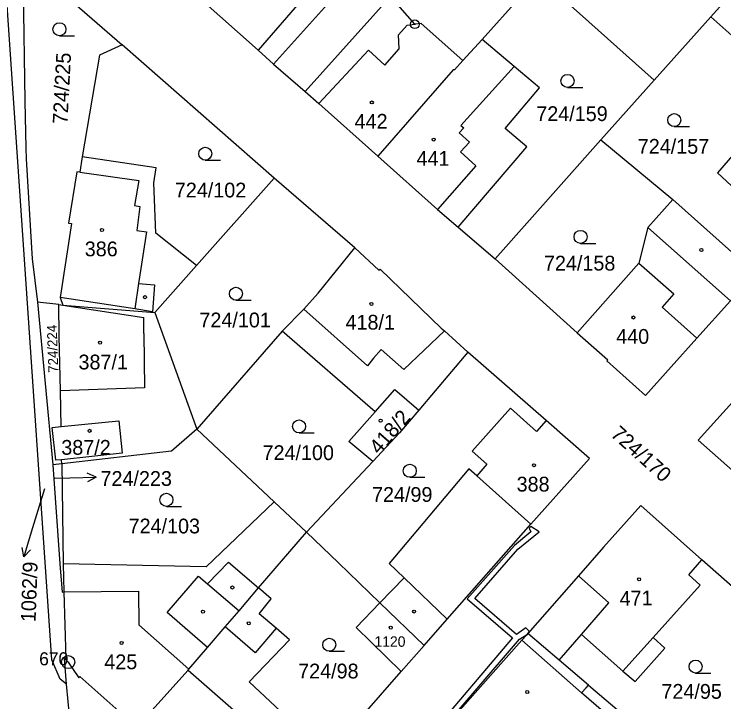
# Model space of a CAD drawing. Extents: x -680203 to -673936, y -1102717 to -1093650.
# Drawn here: x -678767.6 to -678685.9, y -1097849.9 to -1097770.8 of the extents above; entities that cross this region are included whole.
import ezdxf

# ---------------------------------------------------------------- set-up
doc = ezdxf.new("R2010")
doc.units = 0
for name, color, linetype in [('SOxx02xx_Koleje_param další_Popis10', 7, 'Continuous'), ('SOxx02xx_Staničení_Popis10', 7, 'Continuous'), ('SOxxxxxx_Koleje_hlavní_body_Popis10', 7, 'Continuous'), ('SOxxxxxx_Koleje_LN_parametry_Popis10', 7, 'Continuous'), ('SOxxxxxx_Koleje_param další_Popis10', 7, 'Continuous'), ('SOxxxxxx_Osa_bod_P', 7, 'Continuous'), ('SOxxxxxx_Staničení_Popis10', 7, 'Continuous'), ('x_prac', 7, 'Continuous')]:
    doc.layers.add(name, color=color, linetype=linetype)

msp = doc.modelspace()

# ---------------------------------------------------------------- linework, layer by layer
at = {"layer": 'SOxx02xx_Koleje_param další_Popis10'}
for centre, radius in [((-678721.45, -1097771.94), 0.5), ((-678721.45, -1097771.94), 0.0303), ((-678761.35, -1097845.33), 0.75), ((-678761.35, -1097845.33), 0.03)]:
    msp.add_circle(centre, radius, dxfattribs=at)
at = {"layer": 'SOxx02xx_Staničení_Popis10'}
for p, q in [((-678761.14, -1097824.12), (-678758.139, -1097824.068)), ((-678758.139, -1097824.068), (-678759.15, -1097823.584)), ((-678758.139, -1097824.068), (-678759.132, -1097824.586)), ((-678762.89, -1097824.15), (-678761.14, -1097824.12)), ((-678764.08, -1097825.38), (-678765.59, -1097830.37)), ((-678765.59, -1097830.37), (-678766.467, -1097833.24)), ((-678766.467, -1097833.24), (-678766.653, -1097832.136)), ((-678766.467, -1097833.24), (-678765.696, -1097832.429))]:
    msp.add_line(p, q, dxfattribs=at)
at = {"layer": 'SOxxxxxx_Koleje_hlavní_body_Popis10'}
for p, q in [((-678762.353, -1097773.26), (-678760.603, -1097773.26)), ((-678703.893, -1097779.2), (-678702.143, -1097779.2)), ((-678691.603, -1097783.71), (-678689.853, -1097783.71)), ((-678745.573, -1097787.58), (-678743.823, -1097787.58)), ((-678702.393, -1097797.15), (-678700.643, -1097797.15)), ((-678742.043, -1097803.69), (-678740.293, -1097803.69)), ((-678734.783, -1097818.96), (-678733.033, -1097818.96)), ((-678722.043, -1097824.07), (-678720.293, -1097824.07)), ((-678750.053, -1097827.41), (-678748.303, -1097827.41)), ((-678731.303, -1097844.09), (-678729.553, -1097844.09)), ((-678689.153, -1097846.6), (-678687.403, -1097846.6))]:
    msp.add_line(p, q, dxfattribs=at)
for centre in [(-678762.353, -1097772.51), (-678703.893, -1097778.45), (-678691.603, -1097782.96), (-678745.573, -1097786.83), (-678702.393, -1097796.4), (-678742.043, -1097802.94), (-678734.783, -1097818.21), (-678722.043, -1097823.32), (-678750.053, -1097826.66), (-678731.303, -1097843.34), (-678689.153, -1097845.85)]:
    msp.add_circle(centre, 0.75, dxfattribs=at)
at = {"layer": 'SOxxxxxx_Koleje_LN_parametry_Popis10'}
msp.add_lwpolyline([(-678719.38, -1097854.31), (-678709.42, -1097842.68), (-678708.6, -1097842.19), (-678708.46, -1097842.04), (-678708.25, -1097841.8), (-678708.69, -1097841.4), (-678709.76, -1097842.16), (-678714.56, -1097838.01), (-678709.59, -1097832.35), (-678707.16, -1097830.33), (-678708.11, -1097829.72), (-678708.3, -1097829.92), (-678708.1, -1097830.33), (-678710.01, -1097831.91), (-678715.42, -1097838.07), (-678710.24, -1097842.55), (-678719.84, -1097853.91)], dxfattribs=at)
at = {"layer": 'SOxxxxxx_Koleje_param další_Popis10'}
for centre in [(-678726.407, -1097780.929), (-678719.287, -1097785.199), (-678757.457, -1097795.609), (-678688.487, -1097797.919), (-678752.507, -1097803.339), (-678726.457, -1097804.119), (-678696.307, -1097805.679), (-678757.677, -1097808.569), (-678725.397, -1097817.559), (-678758.887, -1097818.719), (-678707.757, -1097822.679), (-678695.657, -1097835.809), (-678742.457, -1097836.749), (-678745.837, -1097839.529), (-678721.547, -1097839.519), (-678740.567, -1097840.869), (-678724.227, -1097841.369), (-678755.207, -1097843.129), (-678708.527, -1097848.779)]:
    msp.add_circle(centre, 0.175, dxfattribs=at)
at = {"layer": 'SOxxxxxx_Staničení_Popis10'}
for p, q in [((-678733.59, -1097768.1), (-678739.49, -1097774.91)), ((-678723.33, -1097773.16), (-678722.33, -1097772.05)), ((-678722.33, -1097772.05), (-678721.45, -1097771.94)), ((-678723.28, -1097774.77), (-678723.33, -1097773.16)), ((-678732.51, -1097781.07), (-678726.78, -1097774.93)), ((-678726.78, -1097774.93), (-678724.9, -1097776.63)), ((-678724.9, -1097776.63), (-678723.28, -1097774.77)), ((-678710.03, -1097776.78), (-678716.15, -1097783.57)), ((-678715.84, -1097783.84), (-678716.35, -1097784.42)), ((-678716.15, -1097783.57), (-678715.84, -1097783.84)), ((-678716.35, -1097784.42), (-678715.16, -1097785.49)), ((-678715.16, -1097785.49), (-678716.19, -1097786.63)), ((-678716.19, -1097786.63), (-678714.45, -1097788.21)), ((-678760.02, -1097788.95), (-678753.22, -1097789.93)), ((-678714.45, -1097788.21), (-678718.86, -1097793.25)), ((-678753.22, -1097789.93), (-678753.73, -1097792.78)), ((-678753.73, -1097792.78), (-678753.09, -1097792.9)), ((-678753.09, -1097792.9), (-678753.46, -1097795.65)), ((-678685.15, -1097803.75), (-678694.65, -1097795.32)), ((-678753.46, -1097795.65), (-678752.34, -1097795.83)), ((-678752.34, -1097795.83), (-678753.24, -1097801.75)), ((-678695.67, -1097799.44), (-678691.64, -1097802.97)), ((-678753.24, -1097801.75), (-678753.69, -1097804.68)), ((-678753.24, -1097801.75), (-678751.41, -1097801.92)), ((-678751.41, -1097801.92), (-678751.63, -1097805.02)), ((-678753.69, -1097804.68), (-678762.26, -1097803.39)), ((-678691.64, -1097802.97), (-678693.01, -1097804.49)), ((-678761.96, -1097804.26), (-678752.66, -1097805.66)), ((-678751.63, -1097805.02), (-678753.69, -1097804.68)), ((-678726.89, -1097811.26), (-678734.22, -1097804.73)), ((-678693.01, -1097804.49), (-678689.02, -1097808.07)), ((-678752.63, -1097807.51), (-678752.66, -1097805.66)), ((-678752.63, -1097807.51), (-678752.55, -1097813.76)), ((-678718.03, -1097807.22), (-678722.73, -1097811.67)), ((-678725.33, -1097809.35), (-678726.21, -1097810.36)), ((-678722.73, -1097811.67), (-678725.33, -1097809.35)), ((-678726.21, -1097810.36), (-678726.89, -1097811.26)), ((-678752.55, -1097813.76), (-678762.23, -1097814.1)), ((-678708.11, -1097829.46), (-678714.34, -1097823.91)), ((-678745.3, -1097836.34), (-678742.91, -1097833.82)), ((-678742.91, -1097833.82), (-678739.43, -1097836.8)), ((-678749.97, -1097839.63), (-678746.36, -1097835.43)), ((-678746.36, -1097835.43), (-678745.3, -1097836.34)), ((-678699.13, -1097838.51), (-678702.64, -1097835.4)), ((-678722.7, -1097835.64), (-678717.75, -1097840.4)), ((-678745.3, -1097836.34), (-678741.69, -1097839.43)), ((-678761.86, -1097837.26), (-678753.26, -1097837.19)), ((-678753.26, -1097837.19), (-678753.21, -1097841.05)), ((-678702.29, -1097842.16), (-678699.13, -1097838.51)), ((-678745.3, -1097843.64), (-678749.97, -1097839.63)), ((-678753.21, -1097841.05), (-678747.45, -1097846.14)), ((-678739.83, -1097844.25), (-678743.29, -1097841.29)), ((-678737.42, -1097841.44), (-678739.83, -1097844.25)), ((-678702.27, -1097848.86), (-678709.15, -1097842.81)), ((-678697.51, -1097846.38), (-678694.04, -1097842.52)), ((-678747.55, -1097846.25), (-678741.4, -1097851.65))]:
    msp.add_line(p, q, dxfattribs=at)
at = {"layer": 'x_prac'}
for p, q in [((-678737.71, -1097776.51), (-678727.63, -1097765.26)), ((-678707.23, -1097766.46), (-678713.73, -1097773.67)), ((-678687.42, -1097771.09), (-678693.93, -1097778.35)), ((-678687.42, -1097771.09), (-678680.39, -1097777.31)), ((-678713.73, -1097773.67), (-678715.93, -1097776.11)), ((-678737.65, -1097789.64), (-678755.13, -1097774.32)), ((-678737.71, -1097776.51), (-678734.09, -1097779.68)), ((-678693.93, -1097778.35), (-678700.05, -1097785.24)), ((-678700.05, -1097785.24), (-678712.2, -1097798.93)), ((-678700.05, -1097785.24), (-678691.79, -1097792.11)), ((-678737.65, -1097789.64), (-678746.57, -1097799.7)), ((-678728.38, -1097797.67), (-678737.65, -1097789.64)), ((-678682.3, -1097800.58), (-678691.79, -1097792.11)), ((-678716.49, -1097795.27), (-678712.2, -1097798.93)), ((-678732.59, -1097802.89), (-678728.38, -1097797.67)), ((-678712.2, -1097798.93), (-678702.8, -1097807.45)), ((-678751.38, -1097805.11), (-678746.57, -1097799.7)), ((-678762.44, -1097804.2), (-678764.88, -1097803.92)), ((-678764.88, -1097803.92), (-678763.13, -1097822.62)), ((-678762.44, -1097804.2), (-678761.96, -1097804.26)), ((-678761.96, -1097804.26), (-678751.38, -1097805.11)), ((-678751.38, -1097805.11), (-678746.54, -1097818.53)), ((-678736.74, -1097807.27), (-678746.54, -1097818.53)), ((-678726.03, -1097816.53), (-678736.74, -1097807.27)), ((-678715.37, -1097809.68), (-678721.01, -1097816.36)), ((-678706.36, -1097817.53), (-678715.37, -1097809.68)), ((-678746.54, -1097818.53), (-678737.65, -1097826.88)), ((-678762.09, -1097822.5), (-678762.1, -1097822.04)), ((-678726.28, -1097822.25), (-678733.93, -1097830.39)), ((-678762.09, -1097822.5), (-678763.13, -1097822.62)), ((-678762.09, -1097822.5), (-678761.91, -1097834.03)), ((-678733.93, -1097830.39), (-678737.65, -1097826.88)), ((-678739.43, -1097836.8), (-678733.93, -1097830.39)), ((-678677.32, -1097843.41), (-678688.42, -1097833.55)), ((-678761.91, -1097834.03), (-678761.86, -1097837.26)), ((-678725.47, -1097838.52), (-678720.39, -1097843.41)), ((-678704.85, -1097845.11), (-678708.46, -1097842.04)), ((-678723.02, -1097846.41), (-678720.39, -1097843.41)), ((-678761.53, -1097847.87), (-678761.79, -1097844.92)), ((-678701.48, -1097847.98), (-678704.85, -1097845.11)), ((-678731.48, -1097856.07), (-678723.02, -1097846.41)), ((-678760.02, -1097864.75), (-678761.53, -1097847.87)), ((-678701.48, -1097847.98), (-678690.06, -1097857.61))]:
    msp.add_line(p, q, dxfattribs=at)
for points in [[(-678675.39, -1097757.44), (-678685.04, -1097768.39), (-678687.42, -1097771.09)], [(-678761.53, -1097847.87), (-678762.26, -1097847.28), (-678763.24, -1097845.06), (-678768.49, -1097768.06), (-678768.03, -1097765.85), (-678766.59, -1097765.13), (-678766.22, -1097765.13)], [(-678693.93, -1097778.35), (-678702.5, -1097770.68), (-678707.23, -1097766.46)], [(-678766.54, -1097768.02), (-678763.68, -1097766.94), (-678763.48, -1097767.01), (-678755.13, -1097774.32)], [(-678766.54, -1097768.02), (-678766.32, -1097780.79), (-678766.23, -1097786.21), (-678766.2, -1097787.41), (-678766.16, -1097788.07), (-678765.48, -1097798.93), (-678764.88, -1097803.92)], [(-678746.29, -1097768.84), (-678739.49, -1097774.91), (-678737.71, -1097776.51)], [(-678715.93, -1097776.11), (-678720.72, -1097771.84), (-678721.45, -1097771.94), (-678724.26, -1097768.69), (-678734.09, -1097779.68)], [(-678716.49, -1097795.27), (-678708.59, -1097786.04), (-678711.08, -1097783.94), (-678707.1, -1097779.24), (-678710.03, -1097776.78), (-678713.73, -1097773.67)], [(-678755.13, -1097774.32), (-678757.75, -1097775.49), (-678759.72, -1097787.18)], [(-678715.93, -1097776.11), (-678716.9, -1097777.19), (-678717.05, -1097777.16), (-678725.7, -1097787.1)], [(-678680.39, -1097777.31), (-678682.4, -1097779.57), (-678680.01, -1097781.35), (-678686.65, -1097789.04), (-678678.61, -1097796.47)], [(-678734.09, -1097779.68), (-678732.51, -1097781.07), (-678725.7, -1097787.1)], [(-678759.72, -1097787.18), (-678760.02, -1097788.95), (-678760.35, -1097788.91), (-678761.31, -1097794.83), (-678760.98, -1097794.88), (-678762.26, -1097803.39), (-678761.96, -1097804.26)], [(-678746.57, -1097799.7), (-678751.25, -1097795.99), (-678751.48, -1097790.18), (-678751.23, -1097788.44), (-678759.72, -1097787.18)], [(-678725.7, -1097787.1), (-678718.86, -1097793.25), (-678716.49, -1097795.27)], [(-678691.79, -1097792.11), (-678694.65, -1097795.32), (-678695.67, -1097799.44), (-678702.8, -1097807.45)], [(-678728.38, -1097797.67), (-678725.59, -1097800.24), (-678725.46, -1097800.1), (-678718.43, -1097806.92), (-678718.03, -1097807.22), (-678715.37, -1097809.68)], [(-678702.8, -1097807.45), (-678699.27, -1097810.55), (-678699.37, -1097810.67), (-678694.91, -1097814.64), (-678689.02, -1097808.07), (-678685.15, -1097803.75), (-678682.3, -1097800.58)], [(-678736.74, -1097807.27), (-678734.22, -1097804.73), (-678732.59, -1097802.89)], [(-678762.16, -1097818.24), (-678762.23, -1097814.1), (-678762.37, -1097807.82), (-678762.44, -1097804.2)], [(-678677.11, -1097806.66), (-678681.19, -1097811.22), (-678684.58, -1097815.02), (-678688.85, -1097819.78), (-678680.94, -1097826.79), (-678680.2, -1097827.45)], [(-678726.03, -1097816.53), (-678723.78, -1097813.98), (-678721.01, -1097816.36)], [(-678726.28, -1097822.25), (-678729.07, -1097819.96), (-678726.03, -1097816.53)], [(-678721.01, -1097816.36), (-678723.21, -1097818.97), (-678726.28, -1097822.25)], [(-678706.36, -1097817.53), (-678707.45, -1097818.78), (-678710.46, -1097816.11), (-678714.86, -1097821.06), (-678713.16, -1097822.57), (-678714.34, -1097823.91), (-678715.24, -1097823.11), (-678724.43, -1097833.97), (-678722.7, -1097835.64), (-678725.47, -1097838.52)], [(-678720.39, -1097843.41), (-678717.75, -1097840.4), (-678708.11, -1097829.46), (-678701.38, -1097821.92), (-678706.36, -1097817.53)], [(-678762.1, -1097822.04), (-678762.77, -1097822.11), (-678763.18, -1097818.34), (-678762.16, -1097818.24)], [(-678762.16, -1097818.24), (-678755.52, -1097817.58), (-678755.12, -1097821.3), (-678762.1, -1097822.04)], [(-678746.54, -1097818.53), (-678749.45, -1097821.07), (-678762.09, -1097822.5)], [(-678763.13, -1097822.62), (-678762.29, -1097834.03), (-678762.05, -1097837.27), (-678761.86, -1097837.26)], [(-678737.65, -1097826.88), (-678745.47, -1097834.39), (-678761.91, -1097834.03)], [(-678688.42, -1097833.55), (-678695.45, -1097827.3), (-678699.76, -1097832.12), (-678702.64, -1097835.4), (-678708.46, -1097842.04)], [(-678725.47, -1097838.52), (-678730.25, -1097833.92), (-678733.93, -1097830.39)], [(-678704.85, -1097845.11), (-678702.29, -1097842.16), (-678697.51, -1097846.38), (-678696.09, -1097847.55), (-678692.7, -1097843.72), (-678694.04, -1097842.52), (-678688.61, -1097836.49), (-678689.95, -1097835.29), (-678688.42, -1097833.55)], [(-678753.44, -1097852.84), (-678747.55, -1097846.25), (-678747.45, -1097846.14), (-678745.3, -1097843.64), (-678743.29, -1097841.29), (-678741.69, -1097839.43), (-678740.87, -1097838.48), (-678739.43, -1097836.8)], [(-678731.48, -1097856.07), (-678740.53, -1097847.62), (-678735.9, -1097842.77), (-678737.42, -1097841.44), (-678739.37, -1097839.77), (-678737.99, -1097838.04), (-678739.43, -1097836.8)], [(-678761.86, -1097837.26), (-678761.61, -1097844.92), (-678761.79, -1097844.92)], [(-678725.47, -1097838.52), (-678728.21, -1097841.37), (-678723.02, -1097846.41)], [(-678708.46, -1097842.04), (-678708.63, -1097842.23), (-678709.15, -1097842.81), (-678712.75, -1097846.87), (-678717.42, -1097852.18), (-678721.14, -1097856.41)], [(-678761.79, -1097844.92), (-678761.35, -1097845.33), (-678760.12, -1097847.14), (-678760, -1097847), (-678753.44, -1097852.84)], [(-678714.3, -1097862.9), (-678712.93, -1097861.42), (-678707.56, -1097854.81), (-678705.01, -1097857.04), (-678699.76, -1097851.07), (-678702.27, -1097848.86), (-678701.75, -1097848.29), (-678701.48, -1097847.98)]]:
    msp.add_lwpolyline(points, dxfattribs=at)

# ---------------------------------------------------------------- texts
at = {"layer": 'SOxx02xx_Koleje_param další_Popis10'}
msp.add_text('670', height=1.5, dxfattribs=at).set_placement((-678764.686, -1097845.705))
at = {"layer": 'SOxxxxxx_Osa_bod_P'}
for s, height, rotation, p in [('724/225', 1.7, 87, (-678761.439, -1097783.443)), ('724/224', 1.14, 92, (-678762.475, -1097812.01)), ('418/2', 1.7, 49, (-678725.579, -1097821.539)), ('724/170', 1.7, 318, (-678699.028, -1097819.254)), ('1062/9', 1.7, 88, (-678765.098, -1097840.758)), ('471', 1.7, 1, (-678697.883, -1097838.857))]:
    msp.add_text(s, height=height, rotation=rotation, dxfattribs=at).set_placement(p)
for s, height, p in [('724/159', 1.7, (-678707.486, -1097783.075)), ('442', 1.7, (-678728.39, -1097783.955)), ('724/157', 1.7, (-678695.806, -1097786.835)), ('441', 1.7, (-678721.27, -1097788.225)), ('724/102', 1.7, (-678749.076, -1097791.865)), ('386', 1.7, (-678759.44, -1097798.635)), ('724/158', 1.7, (-678706.606, -1097800.275)), ('724/101', 1.7, (-678746.246, -1097806.815)), ('418/1', 1.7, (-678729.436, -1097807.075)), ('440', 1.7, (-678698.29, -1097808.705)), ('387/1', 1.7, (-678760.16, -1097811.655)), ('387/2', 1.7, (-678762.14, -1097821.475)), ('724/100', 1.7, (-678738.986, -1097822.085)), ('724/223', 1.7, (-678757.63, -1097825.055)), ('388', 1.7, (-678709.75, -1097825.705)), ('724/99', 1.7, (-678726.386, -1097826.895)), ('724/103', 1.7, (-678754.396, -1097830.525)), ('1120', 1.2, (-678726.109, -1097843.57)), ('425', 1.7, (-678757.19, -1097846.155)), ('724/98', 1.7, (-678734.886, -1097847.215)), ('724/95', 1.7, (-678693.086, -1097849.555))]:
    msp.add_text(s, height=height, dxfattribs=at).set_placement(p)

doc.saveas('drawing.dxf')
